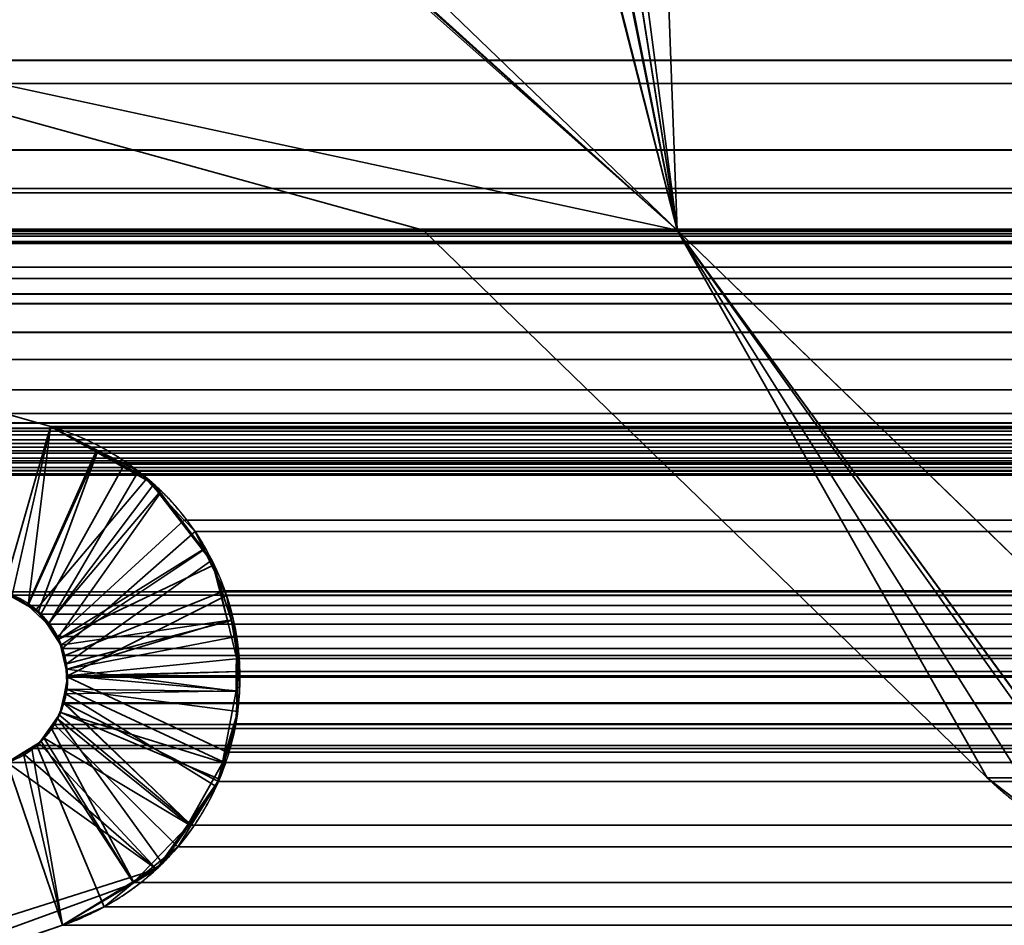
# Model space of a CAD drawing. Header units: millimetres. Extents: x -590 to 3690, y -120 to 127.
# Tile 307 of 656: x 1018.2 to 1021.54, y 1.79 to 4.86. Entities that reach past the tile are written whole.
import ezdxf

# ---------------------------------------------------------------- set-up
doc = ezdxf.new("R2010")
doc.units = ezdxf.units.MM
doc.layers.add('152', color=7, linetype='Continuous', true_color=0xffffff)

# ---------------------------------------------------------------- blocks, each defined once
blk = doc.blocks.new('UG_SURFACE_002')
at = {"layer": '152', "color": 252, "linetype": 'Continuous', "lineweight": 35}
for points in [[(2165, -31.2, 2203.0001), (2165, 108.2, 2203.0001), (835, 108.2, 2203.0001), (835, -31.2, 2203.0001)], [(985, -31.2, 2053), (985, 108.2, 2053), (2015.0001, 108.2, 2053), (2015.0001, -31.2, 2053)]]:
    blk.add_3dface(points, dxfattribs=at)
blk = doc.blocks.new('UG_SURFACE_097')
at = {"layer": '152', "color": 254, "linetype": 'Continuous', "lineweight": 35}
for points in [[(1999.75, -35, 2033.2501), (1999.75, 111.75, 2033.2501), (1000.25, 111.75, 2033.2501), (1000.25, -35, 2033.2501)], [(1992, 16, 2025.5001), (1992, -33, 2025.5001), (1008, -33, 2025.5001), (1008, 16, 2025.5001)]]:
    blk.add_3dface(points, dxfattribs=at)
blk = doc.blocks.new('UG_SURFACE_126')
at = {"layer": '152', "color": 46, "linetype": 'Continuous', "lineweight": 35}
for points in [[(1018.7829, 5.6276, 2014.7171), (1018.6927, 5.6515, 2014.8072), (1016.5, 5, 2017), (1020.4321, 4.15, 2013.068)], [(1020.4321, 4.15, -7), (1016.5, 5, -7), (1018.7711, 5.6154, -7), (1018.7811, 5.6137, -7)], [(1018.7811, 5.6137, -7), (1018.9409, 5.5858, -7), (1020.4321, 4.15, -7)], [(1020.4321, 4.15, 2013.068), (1018.9409, 5.5858, 2014.559), (1018.7829, 5.6276, 2014.7171)], [(1020.4321, 4.15, -7), (1018.9409, 5.5858, -7), (1019.9838, 5.5858, -7), (1020.0683, 5.568, -7)], [(1018.9409, 5.5858, 2014.559), (1020.4321, 4.15, 2013.068), (1020.4, 5, 2013.0999), (1020.2706, 5.3804, 2013.2294)], [(1020.0683, 5.568, -7), (1020.1057, 5.5602, -7), (1020.1517, 5.5273, -7), (1020.4321, 4.15, -7)], [(1020.2234, 5.4601, -7), (1020.4321, 4.15, -7), (1020.1517, 5.5273, -7), (1020.1579, 5.5228, -7)], [(1020.2234, 5.4601, -7), (1020.2706, 5.3804, -7), (1020.4, 5, -7), (1020.4321, 4.15, -7)], [(1016.5, 5, -7), (1019.5708, 4.15, -7), (1016.892, 4.15, -7), (1014.2531, 4.6468, -7)], [(1014.2531, 4.6468, 2019.2468), (1016.892, 4.15, 2016.608), (1019.5708, 4.15, 2013.9291), (1016.5, 5, 2017)], [(1016.5, 5, -7), (1020.4321, 4.15, -7), (1019.5708, 4.15, -7)], [(1019.5708, 4.15, 2013.9291), (1020.4321, 4.15, 2013.068), (1016.5, 5, 2017)], [(1020.4, 5, -7), (1024.5, 5, -7), (1023.7, 4.15, -7), (1020.4321, 4.15, -7)], [(1020.4321, 4.15, 2013.068), (1023.7, 4.15, 2009.8), (1024.5, 5, 2009.0001), (1020.4, 5, 2013.0999)], [(1018.1482, 2.9237, -7), (1013.9177, 4.1368, -7), (1014.2531, 4.6468, -7), (1018.3088, 3.4839, -7)], [(1018.3088, 3.4839, 2015.1913), (1014.2531, 4.6468, 2019.2468), (1013.9177, 4.1368, 2019.5823), (1018.1482, 2.9237, 2015.3518)], [(1018.3088, 3.4839, -7), (1014.2531, 4.6468, -7), (1014.2531, 4.6468, 2019.2468), (1018.3088, 3.4839, 2015.1913)], [(1019.5708, 4.15, 2013.9291), (1016.892, 4.15, 2016.608), (1016.892, 4.15, -7), (1019.5708, 4.15, -7)], [(1021.4821, 2.2939, -7), (1019.5708, 4.15, -7), (1020.4321, 4.15, -7)], [(1020.4321, 4.15, 2013.068), (1019.5708, 4.15, 2013.9291), (1021.4821, 2.2939, 2012.018)], [(1019.5708, 4.15, -7), (1021.4821, 2.2939, -7), (1021.4821, 2.2939, 2012.018), (1019.5708, 4.15, 2013.9291)], [(1020.4321, 4.15, -7), (1021.9601, 2.009, -7), (1021.7044, 2.1235, -7), (1021.4821, 2.2939, -7)], [(1020.4321, 4.15, -7), (1022.8519, 1.8, -7), (1022.036, 1.9674, -7), (1022.02, 1.9761, -7)], [(1022.02, 1.9761, -7), (1021.9601, 2.009, -7), (1020.4321, 4.15, -7)], [(1020.4321, 4.15, 2013.068), (1021.9601, 2.009, 2011.5399), (1022.0199, 1.9737, 2011.4801)], [(1021.4821, 2.2939, 2012.018), (1021.7044, 2.1235, 2011.7955), (1021.9601, 2.009, 2011.5399), (1020.4321, 4.15, 2013.068)], [(1022.0199, 1.9737, 2011.4801), (1022.0463, 1.9581, 2011.4536), (1022.8519, 1.8, 2010.648), (1020.4321, 4.15, 2013.068)], [(1020.4321, 4.15, 2013.068), (1020.4321, 4.15, -7), (1023.7, 4.15, -7), (1023.7, 4.15, 2009.8)], [(1020.4321, 4.15, 2013.068), (1022.8519, 1.8, 2010.648), (1022.8519, 1.8, -7), (1020.4321, 4.15, -7)], [(1018.2317, 2.8791, -7), (1018.1482, 2.9237, -7), (1018.3088, 3.4839, -7), (1018.4636, 3.4012, -7)], [(1018.4666, 3.396, 2015.0335), (1018.3088, 3.4839, 2015.1913), (1018.1482, 2.9237, 2015.3518), (1018.2322, 2.8769, 2015.2678)], [(1018.3088, 3.4839, -7), (1018.3088, 3.4839, 2015.1913), (1018.4666, 3.396, 2015.0335)], [(1018.4666, 3.396, 2015.0335), (1018.4636, 3.4012, -7), (1018.3088, 3.4839, -7)], [(1018.4636, 3.4012, -7), (1018.6363, 3.3089, -7), (1018.2602, 2.8639, -7), (1018.2317, 2.8791, -7)], [(1018.2322, 2.8769, 2015.2678), (1018.2681, 2.8569, 2015.2318), (1018.4666, 3.396, 2015.0335)], [(1018.6596, 3.2886, 2014.8404), (1018.4666, 3.396, 2015.0335), (1018.2681, 2.8569, 2015.2318), (1018.3014, 2.8132, 2015.1987)], [(1018.4636, 3.4012, -7), (1018.4666, 3.396, 2015.0335), (1018.6596, 3.2886, 2014.8404)], [(1018.6596, 3.2886, 2014.8404), (1018.6363, 3.3089, -7), (1018.4636, 3.4012, -7)], [(1018.299, 2.8136, -7), (1018.2602, 2.8639, -7), (1018.6363, 3.3089, -7), (1018.6757, 3.2581, -7)], [(1018.6596, 3.2886, 2014.8404), (1018.6757, 3.2581, -7), (1018.6363, 3.3089, -7)], [(1018.3014, 2.8132, 2015.1987), (1018.3351, 2.7689, 2015.1649), (1018.6814, 3.26, 2014.8187), (1018.6596, 3.2886, 2014.8404)], [(1018.6596, 3.2886, 2014.8404), (1018.6814, 3.26, 2014.8187), (1018.6757, 3.2581, -7)], [(1018.3378, 2.7634, -7), (1018.299, 2.8136, -7), (1018.6757, 3.2581, -7), (1018.8241, 3.066, -7)], [(1018.8287, 3.0663, 2014.6713), (1018.6814, 3.26, 2014.8187), (1018.3351, 2.7689, 2015.1649), (1018.3436, 2.7428, 2015.1565)], [(1018.6757, 3.2581, -7), (1018.6814, 3.26, 2014.8187), (1018.8287, 3.0663, 2014.6713)], [(1018.8287, 3.0663, 2014.6713), (1018.8241, 3.066, -7), (1018.6757, 3.2581, -7)], [(1018.8241, 3.066, -7), (1018.8634, 3.0151, -7), (1018.3378, 2.7634, -7)], [(1018.8556, 3.0312, 2014.6444), (1018.8287, 3.0663, 2014.6713), (1018.3436, 2.7428, 2015.1565), (1018.3638, 2.6803, 2015.1362)], [(1018.8241, 3.066, -7), (1018.8287, 3.0663, 2014.6713), (1018.8556, 3.0312, 2014.6444)], [(1018.8556, 3.0312, 2014.6444), (1018.8634, 3.0151, -7), (1018.8241, 3.066, -7)], [(1018.3426, 2.7436, -7), (1018.3378, 2.7634, -7), (1018.8634, 3.0151, -7), (1018.9087, 2.8264, -7)], [(1018.3638, 2.6803, 2015.1362), (1018.9216, 2.827, 2014.5783), (1018.8556, 3.0312, 2014.6444)], [(1018.8556, 3.0312, 2014.6444), (1018.9087, 2.8264, -7), (1018.8634, 3.0151, -7)], [(1018.8556, 3.0312, 2014.6444), (1018.9216, 2.827, 2014.5783), (1018.9087, 2.8264, -7)], [(1018.1482, 2.9237, -7), (1018.2317, 2.8791, -7), (1018.2322, 2.8769, 2015.2678)], [(1018.2322, 2.8769, 2015.2678), (1018.1482, 2.9237, 2015.3518), (1018.1482, 2.9237, -7)], [(1018.2317, 2.8791, -7), (1018.2602, 2.8639, -7), (1018.3014, 2.8132, 2015.1987)], [(1018.3014, 2.8132, 2015.1987), (1018.2681, 2.8569, 2015.2318), (1018.2317, 2.8791, -7)], [(1018.2681, 2.8569, 2015.2318), (1018.2322, 2.8769, 2015.2678), (1018.2317, 2.8791, -7)], [(1018.2602, 2.8639, -7), (1018.299, 2.8136, -7), (1018.3014, 2.8132, 2015.1987)], [(1018.299, 2.8136, -7), (1018.3378, 2.7634, -7), (1018.3436, 2.7428, 2015.1565)], [(1018.3436, 2.7428, 2015.1565), (1018.3351, 2.7689, 2015.1649), (1018.299, 2.8136, -7)], [(1018.3351, 2.7689, 2015.1649), (1018.3014, 2.8132, 2015.1987), (1018.299, 2.8136, -7)], [(1018.9087, 2.8264, -7), (1018.3625, 2.6606, -7), (1018.3426, 2.7436, -7)], [(1018.9087, 2.8264, -7), (1018.9501, 2.654, -7), (1018.3675, 2.6398, -7), (1018.3625, 2.6606, -7)], [(1018.9393, 2.7724, 2014.5607), (1018.9216, 2.827, 2014.5783), (1018.3638, 2.6803, 2015.1362), (1018.3641, 2.6614, 2015.136)], [(1018.9501, 2.654, -7), (1018.9087, 2.8264, -7), (1018.9216, 2.827, 2014.5783)], [(1018.9501, 2.654, -7), (1018.9216, 2.827, 2014.5783), (1018.9393, 2.7724, 2014.5607)], [(1018.3641, 2.6614, 2015.136), (1018.942, 2.5862, 2014.5581), (1018.9393, 2.7724, 2014.5607)], [(1018.9393, 2.7724, 2014.5607), (1018.9377, 2.5886, -7), (1018.9501, 2.654, -7)], [(1018.9393, 2.7724, 2014.5607), (1018.942, 2.5862, 2014.5581), (1018.9377, 2.5886, -7)], [(1018.3378, 2.7634, -7), (1018.3426, 2.7436, -7), (1018.3436, 2.7428, 2015.1565)], [(1018.3426, 2.7436, -7), (1018.3625, 2.6606, -7), (1018.3641, 2.6614, 2015.136)], [(1018.3641, 2.6614, 2015.136), (1018.3638, 2.6803, 2015.1362), (1018.3426, 2.7436, -7)], [(1018.3638, 2.6803, 2015.1362), (1018.3436, 2.7428, 2015.1565), (1018.3426, 2.7436, -7)], [(1018.3675, 2.6398, -7), (1018.356, 2.5787, -7), (1018.3607, 2.5785, 2015.1393)], [(1018.356, 2.5787, -7), (1018.3675, 2.6398, -7), (1018.9377, 2.5886, -7)], [(1018.3675, 2.6398, -7), (1018.3607, 2.5785, 2015.1393), (1018.3651, 2.5937, 2015.1348)], [(1018.3651, 2.5937, 2015.1348), (1018.3641, 2.6614, 2015.136), (1018.3625, 2.6606, -7)], [(1018.3651, 2.5937, 2015.1348), (1018.3625, 2.6606, -7), (1018.3675, 2.6398, -7)], [(1018.3641, 2.6614, 2015.136), (1018.3651, 2.5937, 2015.1348), (1018.942, 2.5862, 2014.5581)], [(1018.3675, 2.6398, -7), (1018.9501, 2.654, -7), (1018.9377, 2.5886, -7)], [(1018.3401, 2.5064, 2015.1598), (1018.356, 2.5787, -7), (1018.3439, 2.515, -7)], [(1018.3401, 2.5064, 2015.1598), (1018.3607, 2.5785, 2015.1393), (1018.356, 2.5787, -7)], [(1018.3607, 2.5785, 2015.1393), (1018.3401, 2.5064, 2015.1598), (1018.7821, 2.1379, 2014.7178), (1018.87, 2.2638, 2014.6301)], [(1018.9377, 2.5886, -7), (1018.8917, 2.3454, -7), (1018.3439, 2.515, -7), (1018.356, 2.5787, -7)], [(1018.3651, 2.5937, 2015.1348), (1018.3607, 2.5785, 2015.1393), (1018.87, 2.2638, 2014.6301), (1018.8941, 2.348, 2014.606)], [(1018.8941, 2.348, 2014.606), (1018.9431, 2.519, 2014.5569), (1018.3651, 2.5937, 2015.1348)], [(1018.3651, 2.5937, 2015.1348), (1018.9431, 2.519, 2014.5569), (1018.942, 2.5862, 2014.5581)], [(1018.9431, 2.519, 2014.5569), (1018.8917, 2.3454, -7), (1018.9377, 2.5886, -7)], [(1018.9377, 2.5886, -7), (1018.942, 2.5862, 2014.5581), (1018.9431, 2.519, 2014.5569)], [(1018.3439, 2.515, -7), (1018.3305, 2.4958, -7), (1018.3325, 2.4954, 2015.1675), (1018.3401, 2.5064, 2015.1598)], [(1018.3305, 2.4958, -7), (1018.3439, 2.515, -7), (1018.8811, 2.2891, -7), (1018.7749, 2.1369, -7)], [(1018.6884, 2.0038, 2014.8115), (1018.7821, 2.1379, 2014.7178), (1018.3401, 2.5064, 2015.1598), (1018.3325, 2.4954, 2015.1675)], [(1018.8917, 2.3454, -7), (1018.8811, 2.2891, -7), (1018.3439, 2.515, -7)], [(1018.9431, 2.519, 2014.5569), (1018.8941, 2.348, 2014.606), (1018.8917, 2.3454, -7)], [(1018.3325, 2.4954, 2015.1675), (1018.3305, 2.4958, -7), (1018.2846, 2.4301, -7), (1018.2866, 2.4297, 2015.2135)], [(1018.7749, 2.1369, -7), (1018.2846, 2.4301, -7), (1018.3305, 2.4958, -7)], [(1018.5875, 1.9411, 2014.9126), (1018.6884, 2.0038, 2014.8115), (1018.3325, 2.4954, 2015.1675), (1018.2866, 2.4297, 2015.2135)], [(1018.2158, 2.3777, -7), (1018.2168, 2.3795, 2015.2831), (1018.278, 2.4174, 2015.2221)], [(1018.278, 2.4174, 2015.2221), (1018.2712, 2.4109, -7), (1018.2158, 2.3777, -7)], [(1018.2158, 2.3777, -7), (1018.2712, 2.4109, -7), (1018.6685, 1.9846, -7)], [(1018.3499, 1.794, 2015.1501), (1018.5875, 1.9411, 2014.9126), (1018.278, 2.4174, 2015.2221), (1018.2168, 2.3795, 2015.2831)], [(1018.278, 2.4174, 2015.2221), (1018.2846, 2.4301, -7), (1018.2712, 2.4109, -7)], [(1018.7749, 2.1369, -7), (1018.6685, 1.9846, -7), (1018.2712, 2.4109, -7), (1018.2846, 2.4301, -7)], [(1018.278, 2.4174, 2015.2221), (1018.2866, 2.4297, 2015.2135), (1018.2846, 2.4301, -7)], [(1018.2866, 2.4297, 2015.2135), (1018.278, 2.4174, 2015.2221), (1018.5875, 1.9411, 2014.9126)], [(1018.1623, 2.3457, -7), (1018.1623, 2.3457, 2015.3377), (1018.2168, 2.3795, 2015.2831)], [(1018.2168, 2.3795, 2015.2831), (1018.2158, 2.3777, -7), (1018.1623, 2.3457, -7)], [(1018.2168, 2.3795, 2015.2831), (1018.1623, 2.3457, 2015.3377), (1018.3499, 1.794, 2015.1501)], [(1018.6685, 1.9846, -7), (1018.1623, 2.3457, -7), (1018.2158, 2.3777, -7)], [(1018.1623, 2.3457, -7), (1018.6685, 1.9846, -7), (1014.0034, 0.5033, -7)], [(1016.1247, 1.0371, 2017.3752), (1018.3499, 1.794, 2015.1501), (1018.1623, 2.3457, 2015.3377)], [(1018.7749, 2.1369, -7), (1018.8811, 2.2891, -7), (1018.8941, 2.348, 2014.606)], [(1018.8941, 2.348, 2014.606), (1018.87, 2.2638, 2014.6301), (1018.7749, 2.1369, -7)], [(1018.8811, 2.2891, -7), (1018.8917, 2.3454, -7), (1018.8941, 2.348, 2014.606)], [(1021.7044, 2.1235, 2011.7955), (1021.4821, 2.2939, 2012.018), (1021.4821, 2.2939, -7), (1021.7044, 2.1235, -7)], [(1018.87, 2.2638, 2014.6301), (1018.7821, 2.1379, 2014.7178), (1018.7749, 2.1369, -7)], [(1018.5856, 1.935, -7), (1018.6685, 1.9846, -7), (1018.7821, 2.1379, 2014.7178)], [(1018.7821, 2.1379, 2014.7178), (1018.6884, 2.0038, 2014.8115), (1018.5856, 1.935, -7)], [(1018.6685, 1.9846, -7), (1018.7749, 2.1369, -7), (1018.7821, 2.1379, 2014.7178)], [(1018.6884, 2.0038, 2014.8115), (1018.5875, 1.9411, 2014.9126), (1018.5856, 1.935, -7)], [(1016.1247, 1.0371, -7), (1014.0034, 0.5033, -7), (1018.6685, 1.9846, -7), (1018.5856, 1.935, -7)], [(1018.5856, 1.935, -7), (1018.3499, 1.794, -7), (1016.1247, 1.0371, -7)], [(1018.3499, 1.794, -7), (1018.5856, 1.935, -7), (1018.5875, 1.9411, 2014.9126)], [(1018.5875, 1.9411, 2014.9126), (1018.3499, 1.794, 2015.1501), (1018.3499, 1.794, -7)], [(1016.1247, 1.0371, -7), (1018.3499, 1.794, -7), (1018.3499, 1.794, 2015.1501), (1016.1247, 1.0371, 2017.3752)]]:
    blk.add_3dface(points, dxfattribs=at)
blk = doc.blocks.new('UG_SURFACE_127')
at = {"layer": '152', "color": 46, "linetype": 'Continuous', "lineweight": 35}
for points in [[(1020.4321, 4.15, 2013.068), (1016.5, 5, 2017), (1018.716, 5.6391, 2014.7841), (1018.8056, 5.6178, 2014.6945)], [(1018.8056, 5.6178, 2014.6945), (1018.9409, 5.5858, 2014.559), (1020.4321, 4.15, 2013.068)], [(1020.4321, 4.15, 2013.068), (1018.9409, 5.5858, 2014.559), (1019.9838, 5.5858, 2013.5162), (1020.075, 5.5603, 2013.4251)], [(1020.4321, 4.15, 2013.068), (1020.075, 5.5603, 2013.4251), (1020.1408, 5.5419, 2013.3591), (1020.1584, 5.5249, 2013.3417)], [(1020.1584, 5.5249, 2013.3417), (1020.2255, 5.4599, 2013.2744), (1020.4321, 4.15, 2013.068)], [(1020.4321, 4.15, 2013.068), (1020.2255, 5.4599, 2013.2744), (1020.2377, 5.4481, 2013.2623), (1020.2706, 5.3804, 2013.2294)], [(1020.2706, 5.3804, 2013.2294), (1020.4, 5, 2013.0999), (1020.4321, 4.15, 2013.068)], [(1987.0942, 4.6691, 2020.5941), (1013.1036, 5, 2020.3965), (1012.9453, 4.7256, 2020.5545)], [(1987.0942, 4.6691, 2020.5941), (1986.8964, 5, 2020.3965), (1013.1036, 5, 2020.3965)], [(1016.5, 5, 2017), (1019.5708, 4.15, 2013.9291), (1016.892, 4.15, 2016.608), (1014.2531, 4.6468, 2019.2468)], [(1016.5, 5, 2017), (1020.4321, 4.15, 2013.068), (1019.5708, 4.15, 2013.9291)], [(1020.4, 5, 2013.0999), (1024.5, 5, 2009.0001), (1023.7, 4.15, 2009.8), (1020.4321, 4.15, 2013.068)], [(1012.9453, 4.7256, 2020.5545), (1012.6982, 4.4215, 2020.8018), (1987.3018, 4.4215, 2020.8018)], [(1012.9453, 4.7256, 2020.5545), (1987.3018, 4.4215, 2020.8018), (1987.0942, 4.6691, 2020.5941)], [(1018.1482, 2.9237, 2015.3518), (1013.9177, 4.1368, 2019.5823), (1014.2531, 4.6468, 2019.2468), (1018.3088, 3.4839, 2015.1913)], [(1018.3088, 3.4839, 2015.1913), (1014.2531, 4.6468, 2019.2468), (1985.7469, 4.6468, 2019.2468), (1981.6912, 3.4839, 2015.1913)], [(1014.2531, 4.6468, 2019.2468), (1016.892, 4.15, 2016.608), (1983.108, 4.15, 2016.608), (1985.7469, 4.6468, 2019.2468)], [(1012.6982, 4.4215, 2020.8018), (1012.5982, 4.2908, 2020.9019), (1987.4071, 4.2739, 2020.9072)], [(1987.4071, 4.2739, 2020.9072), (1987.3018, 4.4215, 2020.8018), (1012.6982, 4.4215, 2020.8018)], [(1987.4071, 4.2739, 2020.9072), (1012.5922, 4.2762, 2020.9079), (1012.5238, 4.1105, 2020.9763)], [(1012.5238, 4.1105, 2020.9763), (1987.4247, 4.2492, 2020.9246), (1987.4071, 4.2739, 2020.9072)], [(1012.5982, 4.2908, 2020.9019), (1012.5922, 4.2762, 2020.9079), (1987.4071, 4.2739, 2020.9072)], [(1012.5238, 4.1105, 2020.9763), (1987.476, 4.1103, 2020.9761), (1987.4247, 4.2492, 2020.9246)], [(1986.503, 4.1292, 2020.0031), (1013.497, 4.1292, 2020.0031), (1013.5468, 4.1528, 2019.9533)], [(1013.5468, 4.1528, 2019.9533), (1013.7274, 4.145, 2019.7725), (1986.2726, 4.145, 2019.7725), (1986.4532, 4.1528, 2019.9533)], [(1986.4532, 4.1528, 2019.9533), (1986.503, 4.1292, 2020.0031), (1013.5468, 4.1528, 2019.9533)], [(1013.9177, 4.1368, 2019.5823), (1986.0823, 4.1368, 2019.5823), (1986.2726, 4.145, 2019.7725), (1013.7274, 4.145, 2019.7725)], [(1013.9177, 4.1368, 2019.5823), (1018.1482, 2.9237, 2015.3518), (1981.8518, 2.9237, 2015.3518), (1986.0823, 4.1368, 2019.5823)], [(1980.4292, 4.15, 2013.9291), (1983.108, 4.15, 2016.608), (1016.892, 4.15, 2016.608), (1019.5708, 4.15, 2013.9291)], [(1021.4821, 2.2939, 2012.018), (1019.5708, 4.15, 2013.9291), (1020.4321, 4.15, 2013.068)], [(1019.5708, 4.15, 2013.9291), (1021.4821, 2.2939, 2012.018), (1978.5179, 2.2939, 2012.018), (1980.4292, 4.15, 2013.9291)], [(1020.4321, 4.15, 2013.068), (1021.7046, 2.1244, 2011.7953), (1021.6975, 2.1276, 2011.8024), (1021.4821, 2.2939, 2012.018)], [(1020.4321, 4.15, 2013.068), (1021.9601, 2.009, 2011.5399), (1021.7046, 2.1244, 2011.7953)], [(1020.4321, 4.15, 2013.068), (1022.8519, 1.8, 2010.648), (1022.0327, 1.97, 2011.4672), (1022.0172, 1.9784, 2011.4827)], [(1022.0172, 1.9784, 2011.4827), (1021.9601, 2.009, 2011.5399), (1020.4321, 4.15, 2013.068)], [(1979.5679, 4.15, 2013.068), (1020.4321, 4.15, 2013.068), (1023.7, 4.15, 2009.8), (1976.3, 4.15, 2009.8)], [(1979.5679, 4.15, 2013.068), (1977.1481, 1.8, 2010.648), (1022.8519, 1.8, 2010.648), (1020.4321, 4.15, 2013.068)], [(1012.5213, 4.1045, 2020.9787), (1012.5, 3.933, 2020.9999), (1987.4799, 4.0997, 2020.9799)], [(1012.5238, 4.1105, 2020.9763), (1012.5213, 4.1045, 2020.9787), (1987.4799, 4.0997, 2020.9799)], [(1987.4799, 4.0997, 2020.9799), (1987.476, 4.1103, 2020.9761), (1012.5238, 4.1105, 2020.9763)], [(1013.497, 4.1292, 2020.0031), (1986.503, 4.1292, 2020.0031), (1986.7247, 4.0244, 2020.2248), (1013.2753, 4.0244, 2020.2248)], [(1012.5, 3.933, 2020.9999), (1987.5, 3.933, 2020.9999), (1987.4799, 4.0997, 2020.9799)], [(1013.194, 3.986, 2020.3061), (1013.2753, 4.0244, 2020.2248), (1986.7247, 4.0244, 2020.2248), (1986.806, 3.986, 2020.3061)], [(1986.806, 3.986, 2020.3061), (1013.1177, 3.9002, 2020.3824), (1013.194, 3.986, 2020.3061)], [(1986.806, 3.986, 2020.3061), (1986.8823, 3.9002, 2020.3824), (1013.1177, 3.9002, 2020.3824)], [(1012.5, 3.933, 2020.9999), (1012.5, 3.5278, 2020.9999), (1987.5, 3.5278, 2020.9999), (1987.5, 3.933, 2020.9999)], [(1013.0318, 3.8036, 2020.4682), (1013.1177, 3.9002, 2020.3824), (1986.8823, 3.9002, 2020.3824), (1986.9682, 3.8036, 2020.4682)], [(1987.0112, 3.7111, 2020.5112), (1012.9888, 3.7111, 2020.5112), (1013.0318, 3.8036, 2020.4682)], [(1986.9682, 3.8036, 2020.4682), (1987.0112, 3.7111, 2020.5112), (1013.0318, 3.8036, 2020.4682)], [(1012.941, 3.6087, 2020.5591), (1012.9888, 3.7111, 2020.5112), (1987.0112, 3.7111, 2020.5112), (1987.059, 3.6087, 2020.5591)], [(1987.059, 3.6087, 2020.5591), (1012.9149, 3.4958, 2020.5851), (1012.941, 3.6087, 2020.5591)], [(1987.059, 3.6087, 2020.5591), (1987.0851, 3.4958, 2020.5851), (1012.9149, 3.4958, 2020.5851)], [(1987.5, 3.5278, 2020.9999), (1012.5, 3.5278, 2020.9999), (1012.506, 3.478, 2020.9939)], [(1987.494, 3.478, 2020.9939), (1987.5, 3.5278, 2020.9999), (1012.506, 3.478, 2020.9939)], [(1012.506, 3.478, 2020.9939), (1012.5098, 3.4683, 2020.9901), (1987.4902, 3.4683, 2020.9901), (1987.494, 3.478, 2020.9939)], [(1987.0851, 3.4958, 2020.5851), (1987.0971, 3.4564, 2020.597), (1012.9029, 3.4564, 2020.597), (1012.9149, 3.4958, 2020.5851)], [(1018.3088, 3.4839, 2015.1913), (1018.1795, 2.9128, 2015.3205), (1018.1482, 2.9237, 2015.3518)], [(1018.2331, 2.8775, 2015.2669), (1018.1795, 2.9128, 2015.3205), (1018.3088, 3.4839, 2015.1913)], [(1018.3088, 3.4839, 2015.1913), (1018.5599, 3.3567, 2014.94), (1018.2769, 2.8487, 2015.223), (1018.2331, 2.8775, 2015.2669)], [(1018.3088, 3.4839, 2015.1913), (1981.6912, 3.4839, 2015.1913), (1981.5996, 3.4521, 2015.0995)], [(1981.5996, 3.4521, 2015.0995), (1018.5599, 3.3567, 2014.94), (1018.3088, 3.4839, 2015.1913)], [(1987.4742, 3.4272, 2020.9742), (1012.5098, 3.4683, 2020.9901), (1012.5258, 3.4272, 2020.9742)], [(1987.4742, 3.4272, 2020.9742), (1987.4902, 3.4683, 2020.9901), (1012.5098, 3.4683, 2020.9901)], [(1987.1024, 3.439, 2020.6025), (1012.8739, 3.4019, 2020.6261), (1012.8976, 3.439, 2020.6025)], [(1987.1024, 3.439, 2020.6025), (1987.1261, 3.4019, 2020.6261), (1012.8739, 3.4019, 2020.6261)], [(1012.8976, 3.439, 2020.6025), (1987.0971, 3.4564, 2020.597), (1987.1024, 3.439, 2020.6025)], [(1012.8976, 3.439, 2020.6025), (1012.9029, 3.4564, 2020.597), (1987.0971, 3.4564, 2020.597)], [(1981.5996, 3.4521, 2015.0995), (1981.4429, 3.3489, 2014.9429), (1018.5599, 3.3567, 2014.94)], [(1012.5258, 3.4272, 2020.9742), (1012.5359, 3.414, 2020.9639), (1987.4641, 3.414, 2020.9639), (1987.4742, 3.4272, 2020.9742)], [(1987.4641, 3.414, 2020.9639), (1012.5359, 3.414, 2020.9639), (1012.5643, 3.3771, 2020.9358)], [(1987.4357, 3.3771, 2020.9358), (1987.4641, 3.414, 2020.9639), (1012.5643, 3.3771, 2020.9358)], [(1012.8685, 3.3936, 2020.6316), (1987.1261, 3.4019, 2020.6261), (1987.1315, 3.3936, 2020.6316)], [(1012.8685, 3.3936, 2020.6316), (1012.8739, 3.4019, 2020.6261), (1987.1261, 3.4019, 2020.6261)], [(1012.5643, 3.3771, 2020.9358), (1012.5787, 3.3677, 2020.9212), (1987.4213, 3.3677, 2020.9212), (1987.4357, 3.3771, 2020.9358)], [(1987.1315, 3.3936, 2020.6316), (1012.8286, 3.3606, 2020.6714), (1012.8685, 3.3936, 2020.6316)], [(1987.1315, 3.3936, 2020.6316), (1987.1714, 3.3606, 2020.6714), (1012.8286, 3.3606, 2020.6714)], [(1987.3697, 3.3343, 2020.8697), (1012.5787, 3.3677, 2020.9212), (1012.6303, 3.3343, 2020.8697)], [(1987.3697, 3.3343, 2020.8697), (1987.4213, 3.3677, 2020.9212), (1012.5787, 3.3677, 2020.9212)], [(1987.1898, 3.3454, 2020.6897), (1012.7745, 3.3349, 2020.7255), (1012.8102, 3.3454, 2020.6897)], [(1987.1898, 3.3454, 2020.6897), (1987.2255, 3.3349, 2020.7255), (1012.7745, 3.3349, 2020.7255)], [(1012.8102, 3.3454, 2020.6897), (1987.1714, 3.3606, 2020.6714), (1987.1898, 3.3454, 2020.6897)], [(1012.8102, 3.3454, 2020.6897), (1012.8286, 3.3606, 2020.6714), (1987.1714, 3.3606, 2020.6714)], [(1018.3023, 2.8144, 2015.1978), (1018.2769, 2.8487, 2015.223), (1018.5599, 3.3567, 2014.94), (1018.6067, 3.333, 2014.8933)], [(1018.6067, 3.333, 2014.8933), (1018.5599, 3.3567, 2014.94), (1981.4429, 3.3489, 2014.9429)], [(1018.6067, 3.333, 2014.8933), (1981.4429, 3.3489, 2014.9429), (1981.3149, 3.2645, 2014.8149)], [(1012.6303, 3.3343, 2020.8697), (1012.6326, 3.334, 2020.8673), (1987.3674, 3.334, 2020.8673), (1987.3697, 3.3343, 2020.8697)], [(1012.6916, 3.3244, 2020.8085), (1987.3084, 3.3244, 2020.8085), (1987.3674, 3.334, 2020.8673), (1012.6326, 3.334, 2020.8673)], [(1012.7087, 3.3216, 2020.7913), (1987.2913, 3.3216, 2020.7913), (1987.3084, 3.3244, 2020.8085), (1012.6916, 3.3244, 2020.8085)], [(1987.2783, 3.3195, 2020.7784), (1012.7087, 3.3216, 2020.7913), (1012.7217, 3.3195, 2020.7784)], [(1987.2783, 3.3195, 2020.7784), (1987.2913, 3.3216, 2020.7913), (1012.7087, 3.3216, 2020.7913)], [(1012.7217, 3.3195, 2020.7784), (1987.2255, 3.3349, 2020.7255), (1987.2783, 3.3195, 2020.7784)], [(1012.7217, 3.3195, 2020.7784), (1012.7745, 3.3349, 2020.7255), (1987.2255, 3.3349, 2020.7255)], [(1018.6067, 3.333, 2014.8933), (1018.7622, 3.167, 2014.7378), (1018.333, 2.7731, 2015.167), (1018.3023, 2.8144, 2015.1978)], [(1981.3149, 3.2645, 2014.8149), (1018.7622, 3.167, 2014.7378), (1018.6067, 3.333, 2014.8933)], [(1981.3149, 3.2645, 2014.8149), (1981.2404, 3.1642, 2014.7405), (1018.7622, 3.167, 2014.7378)], [(1018.3486, 2.7325, 2015.1515), (1018.333, 2.7731, 2015.167), (1018.7622, 3.167, 2014.7378), (1018.7986, 3.1282, 2014.7014)], [(1018.7986, 3.1282, 2014.7014), (1018.7622, 3.167, 2014.7378), (1981.2404, 3.1642, 2014.7405)], [(1018.7986, 3.1282, 2014.7014), (1981.2404, 3.1642, 2014.7405), (1981.1509, 3.0436, 2014.6508)], [(1018.7986, 3.1282, 2014.7014), (1018.8977, 2.9269, 2014.6024), (1018.358, 2.7081, 2015.142), (1018.3486, 2.7325, 2015.1515)], [(1981.1509, 3.0436, 2014.6508), (1018.8977, 2.9269, 2014.6024), (1018.7986, 3.1282, 2014.7014)], [(1981.1509, 3.0436, 2014.6508), (1981.1052, 2.9249, 2014.605), (1018.8977, 2.9269, 2014.6024)], [(1981.8518, 2.9237, 2015.3518), (1018.1482, 2.9237, 2015.3518), (1018.1795, 2.9128, 2015.3205)], [(1018.1795, 2.9128, 2015.3205), (1981.7675, 2.8745, 2015.2676), (1981.8518, 2.9237, 2015.3518)], [(1018.1795, 2.9128, 2015.3205), (1018.2331, 2.8775, 2015.2669), (1981.7675, 2.8745, 2015.2676)], [(1018.3669, 2.6397, 2015.1331), (1018.358, 2.7081, 2015.142), (1018.8977, 2.9269, 2014.6024), (1018.9054, 2.9111, 2014.5946)], [(1018.9054, 2.9111, 2014.5946), (1018.948, 2.6979, 2014.5521), (1018.3669, 2.6397, 2015.1331)], [(1018.9054, 2.9111, 2014.5946), (1018.8977, 2.9269, 2014.6024), (1981.1052, 2.9249, 2014.605)], [(1981.1052, 2.9249, 2014.605), (1018.948, 2.6979, 2014.5521), (1018.9054, 2.9111, 2014.5946)], [(1018.948, 2.6979, 2014.5521), (1981.1052, 2.9249, 2014.605), (1981.0777, 2.8537, 2014.5776)], [(1981.7231, 2.8487, 2015.223), (1018.2331, 2.8775, 2015.2669), (1018.2769, 2.8487, 2015.223)], [(1981.7231, 2.8487, 2015.223), (1981.7675, 2.8745, 2015.2676), (1018.2331, 2.8775, 2015.2669)], [(1018.2769, 2.8487, 2015.223), (1981.6977, 2.8144, 2015.1978), (1981.7231, 2.8487, 2015.223)], [(1018.2769, 2.8487, 2015.223), (1018.3023, 2.8144, 2015.1978), (1981.6977, 2.8144, 2015.1978)], [(1981.0777, 2.8537, 2014.5776), (1018.9457, 2.6545, 2014.5543), (1018.948, 2.6979, 2014.5521)], [(1981.0777, 2.8537, 2014.5776), (1981.0516, 2.6535, 2014.5516), (1018.9457, 2.6545, 2014.5543)], [(1981.667, 2.7731, 2015.167), (1018.3023, 2.8144, 2015.1978), (1018.333, 2.7731, 2015.167)], [(1981.667, 2.7731, 2015.167), (1981.6977, 2.8144, 2015.1978), (1018.3023, 2.8144, 2015.1978)], [(1018.333, 2.7731, 2015.167), (1981.6514, 2.7325, 2015.1515), (1981.667, 2.7731, 2015.167)], [(1018.333, 2.7731, 2015.167), (1018.3486, 2.7325, 2015.1515), (1981.6514, 2.7325, 2015.1515)], [(1981.642, 2.7081, 2015.142), (1018.3486, 2.7325, 2015.1515), (1018.358, 2.7081, 2015.142)], [(1981.642, 2.7081, 2015.142), (1981.6514, 2.7325, 2015.1515), (1018.3486, 2.7325, 2015.1515)], [(1018.358, 2.7081, 2015.142), (1981.6331, 2.6397, 2015.1331), (1981.642, 2.7081, 2015.142)], [(1018.358, 2.7081, 2015.142), (1018.3669, 2.6397, 2015.1331), (1981.6331, 2.6397, 2015.1331)], [(1018.948, 2.6979, 2014.5521), (1018.9457, 2.6545, 2014.5543), (1018.3676, 2.6346, 2015.1324), (1018.3669, 2.6397, 2015.1331)], [(1981.6444, 2.5481, 2015.1443), (1018.3669, 2.6397, 2015.1331), (1018.3676, 2.6346, 2015.1324)], [(1981.6444, 2.5481, 2015.1443), (1981.6324, 2.6346, 2015.1324), (1018.3669, 2.6397, 2015.1331)], [(1981.6324, 2.6346, 2015.1324), (1981.6331, 2.6397, 2015.1331), (1018.3669, 2.6397, 2015.1331)], [(1018.3676, 2.6346, 2015.1324), (1018.9457, 2.6545, 2014.5543), (1018.9365, 2.4764, 2014.5636), (1018.9075, 2.3805, 2014.5924)], [(1018.9075, 2.3805, 2014.5924), (1981.0497, 2.6387, 2014.5497), (1981.0847, 2.3858, 2014.5848)], [(1981.0497, 2.6387, 2014.5497), (1018.9075, 2.3805, 2014.5924), (1018.9365, 2.4764, 2014.5636)], [(1018.9365, 2.4764, 2014.5636), (1018.9457, 2.6545, 2014.5543), (1981.0516, 2.6535, 2014.5516)], [(1018.9365, 2.4764, 2014.5636), (1981.0516, 2.6535, 2014.5516), (1981.0497, 2.6387, 2014.5497)], [(1981.6456, 2.5454, 2015.1455), (1018.3676, 2.6346, 2015.1324), (1018.3556, 2.5481, 2015.1443)], [(1018.9075, 2.3805, 2014.5924), (1018.8777, 2.2812, 2014.6222), (1018.3556, 2.5481, 2015.1443), (1018.3676, 2.6346, 2015.1324)], [(1018.3676, 2.6346, 2015.1324), (1981.6456, 2.5454, 2015.1455), (1981.6444, 2.5481, 2015.1443)], [(1981.6772, 2.4739, 2015.1772), (1018.3544, 2.5454, 2015.1455), (1018.3228, 2.4739, 2015.1772)], [(1018.7857, 2.133, 2014.7142), (1018.7399, 2.0594, 2014.76), (1018.3228, 2.4739, 2015.1772), (1018.3544, 2.5454, 2015.1455)], [(1018.3556, 2.5481, 2015.1443), (1018.3544, 2.5454, 2015.1455), (1981.6456, 2.5454, 2015.1455)], [(1018.3544, 2.5454, 2015.1455), (1018.3556, 2.5481, 2015.1443), (1018.7857, 2.133, 2014.7142)], [(1981.6772, 2.4739, 2015.1772), (1981.6456, 2.5454, 2015.1455), (1018.3544, 2.5454, 2015.1455)], [(1018.3556, 2.5481, 2015.1443), (1018.8777, 2.2812, 2014.6222), (1018.7857, 2.133, 2014.7142)], [(1018.3228, 2.4739, 2015.1772), (1018.312, 2.4612, 2015.188), (1981.688, 2.4612, 2015.188)], [(1018.312, 2.4612, 2015.188), (1018.3228, 2.4739, 2015.1772), (1018.7399, 2.0594, 2014.76), (1018.5919, 1.9385, 2014.9081)], [(1018.3228, 2.4739, 2015.1772), (1981.688, 2.4612, 2015.188), (1981.6772, 2.4739, 2015.1772)], [(1981.7374, 2.4031, 2015.2373), (1018.312, 2.4612, 2015.188), (1018.2626, 2.4031, 2015.2373)], [(1018.5919, 1.9385, 2014.9081), (1018.4913, 1.8563, 2015.0087), (1018.2626, 2.4031, 2015.2373), (1018.312, 2.4612, 2015.188)], [(1981.7374, 2.4031, 2015.2373), (1981.688, 2.4612, 2015.188), (1018.312, 2.4612, 2015.188)], [(1018.2626, 2.4031, 2015.2373), (1018.2459, 2.3936, 2015.254), (1981.7541, 2.3936, 2015.254)], [(1018.2459, 2.3936, 2015.254), (1018.2626, 2.4031, 2015.2373), (1018.4913, 1.8563, 2015.0087), (1018.3499, 1.794, 2015.1501)], [(1018.2626, 2.4031, 2015.2373), (1981.7541, 2.3936, 2015.254), (1981.7374, 2.4031, 2015.2373)], [(1018.1623, 2.3457, 2015.3377), (1981.8377, 2.3457, 2015.3377), (1981.7541, 2.3936, 2015.254), (1018.2459, 2.3936, 2015.254)], [(1018.3499, 1.794, 2015.1501), (1018.1623, 2.3457, 2015.3377), (1018.2459, 2.3936, 2015.254)], [(1018.8777, 2.2812, 2014.6222), (1018.9075, 2.3805, 2014.5924), (1981.0882, 2.378, 2014.5881)], [(1018.8777, 2.2812, 2014.6222), (1981.0882, 2.378, 2014.5881), (1981.1807, 2.1689, 2014.6806)], [(1981.0847, 2.3858, 2014.5848), (1981.0882, 2.378, 2014.5881), (1018.9075, 2.3805, 2014.5924)], [(1018.1623, 2.3457, 2015.3377), (1012.8831, 0.55, 2020.6168), (1987.1169, 0.55, 2020.6168), (1981.8377, 2.3457, 2015.3377)], [(1018.1623, 2.3457, 2015.3377), (1018.3499, 1.794, 2015.1501), (1016.1247, 1.0371, 2017.3752)], [(1981.1807, 2.1689, 2014.6806), (1018.7857, 2.133, 2014.7142), (1018.8777, 2.2812, 2014.6222)], [(1978.5179, 2.2939, 2012.018), (1021.4821, 2.2939, 2012.018), (1021.6975, 2.1276, 2011.8024)], [(1981.1807, 2.1689, 2014.6806), (1981.2123, 2.1318, 2014.7123), (1018.7857, 2.133, 2014.7142)], [(1018.7399, 2.0594, 2014.76), (1018.7857, 2.133, 2014.7142), (1981.2123, 2.1318, 2014.7123)], [(1018.7399, 2.0594, 2014.76), (1981.2123, 2.1318, 2014.7123), (1981.3566, 1.962, 2014.8566)], [(1981.3566, 1.962, 2014.8566), (1018.5919, 1.9385, 2014.9081), (1018.7399, 2.0594, 2014.76)], [(1018.4913, 1.8563, 2015.0087), (1018.5919, 1.9385, 2014.9081), (1981.4055, 1.934, 2014.9055)], [(1981.3566, 1.962, 2014.8566), (1981.4055, 1.934, 2014.9055), (1018.5919, 1.9385, 2014.9081)], [(1018.4913, 1.8563, 2015.0087), (1981.4055, 1.934, 2014.9055), (1981.6501, 1.794, 2015.1501)], [(1981.6501, 1.794, 2015.1501), (1018.3499, 1.794, 2015.1501), (1018.4913, 1.8563, 2015.0087)], [(1016.1247, 1.0371, 2017.3752), (1018.3499, 1.794, 2015.1501), (1981.6501, 1.794, 2015.1501), (1983.8753, 1.0371, 2017.3752)]]:
    blk.add_3dface(points, dxfattribs=at)
blk = doc.blocks.new('UG_SURFACE_135')
at = {"layer": '152', "color": 14, "linetype": 'Continuous', "lineweight": 35}
for points in [[(1991.8, -35, 2025.3), (1991.8, 14, 2025.3), (1008.2, 14, 2025.3), (1008.2, -35, 2025.3)], [(1987.7501, 11.25, 2021.25), (1987.7501, -47, 2021.25), (1012.2499, -47, 2021.25), (1012.2499, 11.25, 2021.25)]]:
    blk.add_3dface(points, dxfattribs=at)
blk = doc.blocks.new('UG_SURFACE_136')
at = {"layer": '152', "color": 7, "linetype": 'Continuous', "lineweight": 35}
for points in [[(1012.2499, 11, 2021.25), (1012.2499, -47, 2021.25), (1987.7501, -47, 2021.25), (1987.7501, 11, 2021.25)], [(1987.5, 11, 2020.9999), (1987.5, -47, 2020.9999), (1012.5, -47, 2020.9999), (1012.5, 11, 2020.9999)]]:
    blk.add_3dface(points, dxfattribs=at)

msp = doc.modelspace()

# ---------------------------------------------------------------- linework, layer by layer
at = {"layer": '152', "color": 252, "linetype": 'Continuous', "lineweight": -3, "true_color": 0x939598}
for p, q in [((1014.2531, 4.6468, 2019.2469), (1018.3088, 3.4839, 2015.1912)), ((1018.3088, 3.4839, -7), (1014.2531, 4.6468, -7)), ((1014.2531, 4.6468, 2019.2469), (1985.7469, 4.6468, 2019.2469)), ((1014.2531, 4.6468, 2019.2469), (1018.3088, 3.4839, 2015.1912)), ((1987.3018, 4.4215, 2020.8018), (1012.6982, 4.4215, 2020.8018)), ((1986.0823, 4.1368, 2019.5823), (1013.9177, 4.1368, 2019.5823)), ((1016.8919, 4.15, 2016.6081), (1983.1081, 4.15, 2016.6081)), ((1016.8919, 4.15, -7), (1019.5709, 4.15, -7)), ((1019.5709, 4.15, 2013.9291), (1016.8919, 4.15, 2016.6081)), ((1016.8919, 4.15, 2016.6081), (1019.5709, 4.15, 2013.9291)), ((1019.5709, 4.15, 2013.9291), (1980.4291, 4.15, 2013.9291)), ((1021.4821, 2.2939, 2012.0179), (1019.5709, 4.15, 2013.9291)), ((1021.4821, 2.2939, 2012.0179), (1019.5709, 4.15, 2013.9291)), ((1019.5709, 4.15, -7), (1021.4821, 2.2939, -7)), ((1019.5709, 4.15, -7), (1019.5709, 4.15, 2013.9291)), ((1020.4321, 4.15, -7), (1020.4321, 4.15, 2013.0679)), ((1020.4321, 4.15, 2013.0679), (1979.5679, 4.15, 2013.0679)), ((1020.4321, 4.15, 2013.0679), (1023.7, 4.15, 2009.8)), ((1023.7, 4.15, 2009.8), (1020.4321, 4.15, 2013.0679)), ((1023.7, 4.15, -7), (1020.4321, 4.15, -7)), ((1022.8519, 1.8, 2010.6481), (1020.4321, 4.15, 2013.0679)), ((1022.8519, 1.8, 2010.6481), (1020.4321, 4.15, 2013.0679)), ((1020.4321, 4.15, -7), (1022.8519, 1.8, -7)), ((1987.5, 3.933, 2021), (1012.5, 3.933, 2021)), ((1987.5, 3.5278, 2021), (1012.5, 3.5278, 2021)), ((1987.0851, 3.4958, 2020.5851), (1012.9149, 3.4958, 2020.5851)), ((1018.3088, 3.4839, 2015.1912), (1981.6912, 3.4839, 2015.1912)), ((1018.3088, 3.4839, -7), (1018.3088, 3.4839, 2015.1912)), ((1981.8518, 2.9237, 2015.3518), (1018.1482, 2.9237, 2015.3518)), ((1981.8378, 2.3457, 2015.3378), (1018.1622, 2.3457, 2015.3378)), ((1021.4821, 2.2939, -7), (1021.4821, 2.2939, 2012.0179)), ((1021.4821, 2.2939, 2012.0179), (1978.5179, 2.2939, 2012.0179)), ((1016.1248, 1.0371, -7), (1018.3499, 1.794, -7)), ((1018.3499, 1.794, 2015.1501), (1981.6501, 1.794, 2015.1501)), ((1018.3499, 1.794, -7), (1018.3499, 1.794, 2015.1501))]:
    msp.add_line(p, q, dxfattribs=at)
at = {"layer": '152', "color": 252, "linetype": 'Continuous', "lineweight": -3, "true_color": 0x939598, "extrusion": (0, 0, -1)}
for centre, radius, start, end in [((-1018.0647, 2.6325, 7), 0.8857, 105.9998, 251.2143), ((-1022.3204, 3.1572, 7), 1.2034, 287.4217, 314.1612)]:
    msp.add_arc(centre, radius, start, end, dxfattribs=at)
at = {"layer": '152', "color": 252, "linetype": 'Continuous', "lineweight": -3, "true_color": 0x939598}
msp.add_arc((1018.0647, 2.6325, -7), 0.3029, 288.7857, 74.0002, dxfattribs=at)
for points, knots in [([(1018.3088, 3.4839, 2015.1912), (1018.4121, 3.4542, 2015.0879), (1018.5141, 3.4046, 2014.9859), (1018.677, 3.2786, 2014.823), (1018.7433, 3.2102, 2014.7567), (1018.8417, 3.0645, 2014.6583), (1018.8789, 2.9909, 2014.6211), (1018.9275, 2.8443, 2014.5725), (1018.9425, 2.7714, 2014.5575), (1018.9534, 2.6243, 2014.5466), (1018.9493, 2.5482, 2014.5507), (1018.9242, 2.4079, 2014.5758), (1018.9038, 2.3415, 2014.5962), (1018.8414, 2.1972, 2014.6586), (1018.7934, 2.1224, 2014.7066), (1018.6664, 1.9728, 2014.8336), (1018.5805, 1.9053, 2014.9195), (1018.4452, 1.831, 2015.0548), (1018.3979, 1.8103, 2015.1021), (1018.3499, 1.794, 2015.1501)], [0, 0, 0, 0, 0.171293, 0.171293, 0.301236, 0.301236, 0.402173, 0.402173, 0.486647, 0.486647, 0.571424, 0.571424, 0.652166, 0.652166, 0.76492, 0.76492, 0.920544, 0.920544, 1, 1, 1, 1]), ([(1018.1622, 2.3457, 2015.3378), (1018.1973, 2.3576, 2015.3027), (1018.2318, 2.3765, 2015.2682), (1018.2849, 2.4224, 2015.2151), (1018.3057, 2.446, 2015.1943), (1018.3363, 2.4959, 2015.1637), (1018.3478, 2.5211, 2015.1522), (1018.3635, 2.5753, 2015.1365), (1018.3678, 2.6052, 2015.1322), (1018.3674, 2.6595, 2015.1326), (1018.364, 2.6847, 2015.136), (1018.352, 2.7313, 2015.148), (1018.3434, 2.7533, 2015.1566), (1018.3176, 2.8024, 2015.1824), (1018.2981, 2.8278, 2015.2019), (1018.2475, 2.8775, 2015.2525), (1018.2139, 2.8987, 2015.2861), (1018.1692, 2.9171, 2015.3308), (1018.1587, 2.9207, 2015.3413), (1018.1482, 2.9237, 2015.3518)], [0, 0, 0, 0, 0.171474, 0.171474, 0.295041, 0.295041, 0.392686, 0.392686, 0.491493, 0.491493, 0.574788, 0.574788, 0.656966, 0.656966, 0.779321, 0.779321, 0.949476, 0.949476, 1, 1, 1, 1]), ([(1021.9602, 2.009, 2011.5398), (1021.9153, 2.0231, 2011.5847), (1021.8707, 2.04, 2011.6293), (1021.7831, 2.0794, 2011.7169), (1021.7398, 2.102, 2011.7602), (1021.6223, 2.1731, 2011.8777), (1021.5495, 2.2284, 2011.9505), (1021.4821, 2.2939, 2012.0179)], [0, 0, 0, 0, 0.264175, 0.264175, 0.528417, 0.528417, 1, 1, 1, 1])]:
    msp.add_open_spline(points, degree=3, knots=knots, dxfattribs=at)
for points in [[(1018.3499, 1.794, 2015.1501), (1018.5981, 1.8784, 2014.9019), (1018.8579, 2.0789, 2014.6421), (1018.9565, 2.3919, 2014.5435), (1018.9437, 2.9161, 2014.5563), (1018.83, 3.224, 2014.67), (1018.5608, 3.4116, 2014.9392), (1018.3088, 3.4839, 2015.1912)], [(1018.1622, 2.3457, 2015.3378), (1018.2471, 2.3746, 2015.2529), (1018.336, 2.4431, 2015.164), (1018.3697, 2.5502, 2015.1303), (1018.3653, 2.7295, 2015.1347), (1018.3264, 2.8348, 2015.1736), (1018.2344, 2.899, 2015.2656), (1018.1482, 2.9237, 2015.3518)]]:
    msp.add_rational_spline(points, [1, 1, 0.974881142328, 1, 1, 0.974881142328, 1, 1], degree=4, knots=[0, 0, 0, 0, 0, 0.5, 0.5, 0.5, 1, 1, 1, 1, 1], dxfattribs=at)
msp.add_rational_spline([(1021.4821, 2.2939, 2012.0179), (1021.5833, 2.1957, 2011.9167), (1021.6988, 2.114, 2011.8012), (1021.8256, 2.0513, 2011.6744), (1021.9602, 2.009, 2011.5398)], [1, 0.986449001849, 0.981932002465, 0.986449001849, 1], degree=4, dxfattribs=at)

# ---------------------------------------------------------------- block references
for name in ['UG_SURFACE_097', 'UG_SURFACE_002', 'UG_SURFACE_135', 'UG_SURFACE_126', 'UG_SURFACE_127', 'UG_SURFACE_136']:
    msp.add_blockref(name, (0, 0), dxfattribs=at)

doc.saveas('drawing.dxf')
